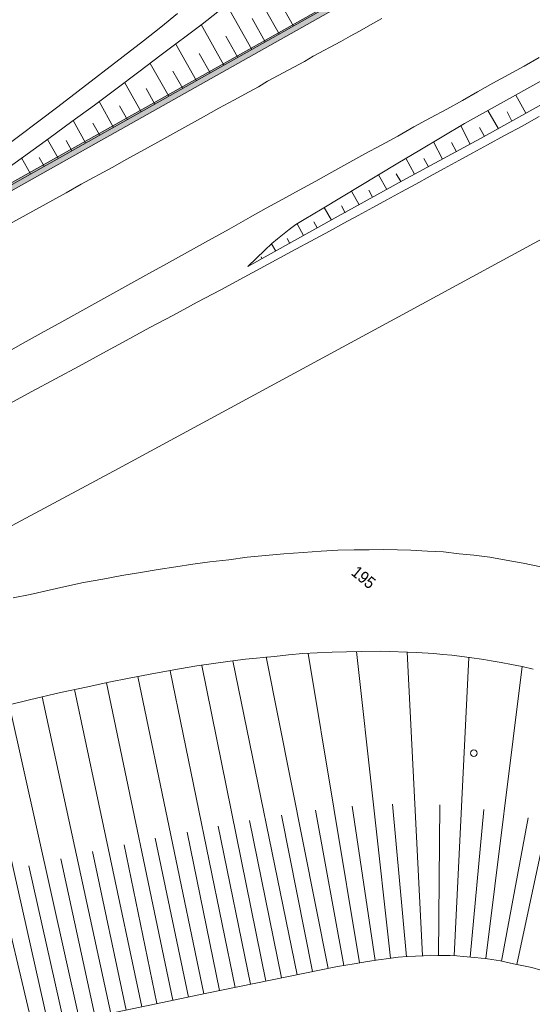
# Model space of a CAD drawing. Header units: metres. Extents: x -740 to 758, y -633 to 854.
# Tile 715 of 1056: x 338 to 387, y -243 to -150. Entities that reach past the tile are written whole.
import ezdxf

# ---------------------------------------------------------------- set-up
doc = ezdxf.new("R2010")
doc.units = ezdxf.units.M
doc.header["$MEASUREMENT"] = 0
doc.layers.add('Grundkarte.LOVION', color=7, linetype='Continuous')
doc.layers.add('Grundkarte_Text.LOVION', color=7, linetype='Continuous')
doc.styles.add('ERSTELLTER_STIL_1', font='arial.ttf')

msp = doc.modelspace()

# ---------------------------------------------------------------- hatches: boundary and pattern name
at = {"layer": 'Grundkarte.LOVION', "linetype": 'Continuous', "lineweight": 18}
msp.add_hatch(color=254, dxfattribs=at).paths.add_polyline_path([(325.411, -173.107), (368.136, -149.097), (428.984, -115.159), (428.438, -114.71), (367.786, -148.54), (325.088, -172.518)])

# ---------------------------------------------------------------- linework, layer by layer
at = {"layer": 'Grundkarte.LOVION', "color": 7, "linetype": 'Continuous', "lineweight": 13}
for points in [[(428.984, -115.159), (368.136, -149.097), (325.411, -173.107), (325.088, -172.518), (367.786, -148.54), (428.438, -114.71)], [(391.816, -121.335), (383.473, -128.209), (379.092, -131.77), (376.931, -133.548), (372.354, -137.217), (363.258, -144.55), (358.177, -148.505), (355.65, -150.466), (351.797, -153.384), (349.678, -154.981), (347.505, -156.641), (345.465, -158.141), (343.339, -159.679), (341.135, -161.313), (338.76, -163.023), (334.228, -166.245), (331.217, -168.401), (325.163, -172.687), (367.856, -148.652), (428.566, -114.815)], [(362.954, -151.407), (360.376, -146.812)], [(402.233, -147.773), (380.482, -159.89), (376.265, -162.401), (374.169, -163.64), (367.024, -167.945), (365.321, -168.968), (364.541, -169.458), (363.905, -169.905), (363.412, -170.307), (362.782, -170.812), (362.263, -171.247), (361.585, -171.875), (359.993, -173.42), (368.541, -168.653), (374.654, -165.277), (377.684, -163.622), (382.01, -161.307), (393.949, -154.642)], [(360.348, -152.873), (357.987, -148.671)], [(364.302, -150.684), (362.943, -148.275)], [(361.638, -152.156), (360.387, -149.944)], [(357.717, -154.372), (355.565, -150.504)], [(359.032, -153.623), (357.889, -151.606)], [(355.111, -155.839), (353.175, -152.363)], [(356.427, -155.089), (355.392, -153.269)], [(352.506, -157.305), (350.754, -154.196)], [(353.822, -156.556), (352.895, -154.932)], [(349.901, -158.772), (348.332, -156.029)], [(351.19, -158.054), (350.365, -156.569)], [(386.297, -158.908), (385.332, -157.199)], [(347.269, -160.27), (345.904, -157.803)], [(348.585, -159.521), (347.835, -158.205)], [(383.692, -160.374), (382.695, -158.639)], [(384.981, -159.657), (384.512, -158.787)], [(344.631, -161.71), (343.451, -159.609)], [(345.947, -160.961), (345.306, -159.842)], [(381.028, -161.846), (380.148, -160.1)], [(382.376, -161.123), (381.907, -160.253)], [(342.026, -163.177), (341.023, -161.383)], [(343.316, -162.46), (342.776, -161.478)], [(378.417, -163.254), (377.548, -161.625)], [(379.739, -162.564), (379.269, -161.693)], [(339.421, -164.643), (338.564, -163.131)], [(340.71, -163.926), (340.247, -163.114)], [(375.747, -164.668), (374.949, -163.15)], [(377.069, -163.977), (376.638, -163.192)], [(373.142, -166.135), (372.355, -164.734)], [(374.458, -165.385), (374.032, -164.658)], [(370.505, -167.575), (369.787, -166.285)], [(371.794, -166.857), (371.433, -166.183)], [(369.189, -168.324), (368.859, -167.676)], [(367.899, -169.041), (367.22, -167.837)], [(365.262, -170.481), (364.653, -169.388)], [(366.551, -169.764), (366.228, -169.175)], [(362.63, -171.98), (362.237, -171.279)], [(363.946, -171.231), (363.692, -170.753)], [(361.309, -172.671), (361.233, -172.501)], [(386.98, -211.539), (385.95, -211.285), (384.926, -211.09), (383.961, -210.888), (383.001, -210.746), (382.308, -210.607), (380.959, -210.413), (379.285, -210.222), (378.422, -210.159), (377.585, -210.064), (375.949, -209.958), (372.507, -209.821), (370.707, -209.849), (369.322, -209.896), (367.964, -209.911), (366.553, -209.989), (365.201, -210.063), (363.822, -210.168), (362.507, -210.326), (359.755, -210.595), (358.324, -210.765), (356.722, -211.01), (355.147, -211.223), (353.519, -211.5), (351.253, -211.899), (348.758, -212.38), (346.816, -212.776), (344.673, -213.222), (342.242, -213.756), (339.323, -214.425), (335.425, -215.368)], [(367.582, -239.859), (361.714, -210.374)], [(370.545, -239.332), (365.701, -210.043)], [(373.488, -238.897), (370.265, -209.863)], [(376.506, -238.631), (375.059, -209.926)], [(379.494, -238.664), (380.9, -210.419)], [(361.699, -241.054), (355.615, -211.177)], [(364.657, -240.47), (358.558, -210.742)], [(382.506, -238.931), (385.95, -211.285)], [(355.816, -242.25), (349.572, -212.241)], [(358.774, -241.666), (352.62, -211.677)], [(352.891, -242.861), (346.614, -212.826)], [(385.455, -239.471), (391.195, -212.634)], [(347.014, -244.116), (340.509, -214.161)], [(349.939, -243.505), (343.572, -213.448)], [(344.062, -244.759), (337.387, -214.88)], [(341.142, -245.429), (334.441, -215.582)], [(372.03, -239.099), (369.864, -224.503)], [(375.01, -238.748), (373.687, -224.306)], [(378.014, -238.632), (378.156, -224.372)], [(366.103, -240.151), (363.18, -225.363)], [(369.061, -239.566), (366.383, -224.873)], [(381.013, -238.782), (382.309, -224.823)], [(360.22, -241.347), (357.162, -226.395)], [(363.178, -240.762), (360.126, -225.869)], [(383.977, -239.172), (386.522, -225.593)], [(357.295, -241.958), (354.231, -226.947)], [(351.386, -243.186), (348.29, -228.149)], [(354.37, -242.569), (351.215, -227.538)], [(348.46, -243.797), (345.279, -228.798)], [(342.615, -245.078), (339.264, -230.155)], [(345.541, -244.467), (342.301, -229.473)], [(339.695, -245.748), (336.175, -230.9)], [(347.535, -244.006), (351.301, -243.224), (355.933, -242.239), (365.38, -240.31), (368.481, -239.682), (370.05, -239.41), (371.301, -239.199), (372.349, -239.038), (373.312, -238.914), (374.217, -238.796), (375.069, -238.742), (375.862, -238.694), (376.597, -238.652), (377.273, -238.616), (377.955, -238.637), (379.137, -238.64), (379.761, -238.668), (380.358, -238.728), (381.461, -238.827), (382.655, -238.946), (383.887, -239.151), (385.124, -239.414), (386.874, -239.775), (387.696, -240.02)]]:
    msp.add_lwpolyline(points, dxfattribs=at)
at = {"layer": 'Grundkarte.LOVION', "color": 253, "linetype": 'Continuous', "lineweight": 18}
for points in [[(428.984, -115.159), (368.136, -149.097), (325.411, -173.107), (325.163, -172.687), (331.217, -168.401), (334.228, -166.245), (338.76, -163.023), (341.135, -161.313), (343.339, -159.679), (345.465, -158.141), (347.505, -156.641), (349.678, -154.981), (351.797, -153.384), (355.65, -150.466), (358.177, -148.505), (363.258, -144.55), (372.354, -137.217), (376.931, -133.548), (379.092, -131.77), (383.473, -128.209), (391.816, -121.335)], [(428.984, -115.159), (368.136, -149.097), (325.411, -173.107), (325.163, -172.687), (331.217, -168.401), (334.228, -166.245), (338.76, -163.023), (341.135, -161.313), (343.339, -159.679), (345.465, -158.141), (347.505, -156.641), (349.678, -154.981), (351.797, -153.384), (355.65, -150.466), (358.177, -148.505), (363.258, -144.55), (372.354, -137.217), (376.931, -133.548), (379.092, -131.77), (383.473, -128.209), (391.816, -121.335)], [(335.883, -198.89), (347.733, -192.53), (374.231, -178.176), (390.735, -169.232)], [(335.883, -198.89), (347.733, -192.53), (374.231, -178.176), (390.735, -169.232)], [(387.719, -201.861), (386.028, -201.494), (384.433, -201.207), (382.871, -200.946), (381.372, -200.738), (379.971, -200.609), (378.505, -200.427), (376.992, -200.368), (375.414, -200.256), (374.141, -200.233), (372.809, -200.215), (371.451, -200.23), (370.034, -200.25), (368.501, -200.282), (366.914, -200.378), (365.21, -200.486), (363.389, -200.604), (359.935, -200.942), (358.184, -201.173), (356.401, -201.376), (354.767, -201.595), (353.166, -201.84), (351.506, -202.091), (349.819, -202.375), (348.074, -202.663), (346.276, -203.017), (344.446, -203.343), (342.563, -203.734), (339.383, -204.459), (337.76, -204.795)], [(387.719, -201.861), (386.028, -201.494), (384.433, -201.207), (382.871, -200.946), (381.372, -200.738), (379.971, -200.609), (378.505, -200.427), (376.992, -200.368), (375.414, -200.256), (374.141, -200.233), (372.809, -200.215), (371.451, -200.23), (370.034, -200.25), (368.501, -200.282), (366.914, -200.378), (365.21, -200.486), (363.389, -200.604), (359.935, -200.942), (358.184, -201.173), (356.401, -201.376), (354.767, -201.595), (353.166, -201.84), (351.506, -202.091), (349.819, -202.375), (348.074, -202.663), (346.276, -203.017), (344.446, -203.343), (342.563, -203.734), (339.383, -204.459), (337.76, -204.795)], [(335.425, -215.368), (339.323, -214.425), (342.242, -213.756), (344.673, -213.222), (346.816, -212.776), (348.758, -212.38), (351.253, -211.899), (353.519, -211.5), (355.147, -211.223), (356.722, -211.01), (358.324, -210.765), (359.755, -210.595), (362.507, -210.326), (363.822, -210.168), (365.201, -210.063), (366.553, -209.989), (367.964, -209.911), (369.322, -209.896), (370.707, -209.849), (372.507, -209.821), (375.949, -209.958), (377.585, -210.064), (378.422, -210.159), (379.285, -210.222), (380.959, -210.413), (382.308, -210.607), (383.001, -210.746), (383.961, -210.888), (384.926, -211.09), (385.95, -211.285), (386.98, -211.539)], [(335.425, -215.368), (339.323, -214.425), (342.242, -213.756), (344.673, -213.222), (346.816, -212.776), (348.758, -212.38), (351.253, -211.899), (353.519, -211.5), (355.147, -211.223), (356.722, -211.01), (358.324, -210.765), (359.755, -210.595), (362.507, -210.326), (363.822, -210.168), (365.201, -210.063), (366.553, -209.989), (367.964, -209.911), (369.322, -209.896), (370.707, -209.849), (372.507, -209.821), (375.949, -209.958), (377.585, -210.064), (378.422, -210.159), (379.285, -210.222), (380.959, -210.413), (382.308, -210.607), (383.001, -210.746), (383.961, -210.888), (384.926, -211.09), (385.95, -211.285), (386.98, -211.539)]]:
    msp.add_lwpolyline(points, dxfattribs=at)
at = {"layer": 'Grundkarte.LOVION', "color": 8, "linetype": 'Continuous', "lineweight": 18}
for points in [[(326.296, -175.503), (342.789, -166.442), (344.216, -165.623), (347.135, -164.037), (348.536, -163.25), (351.454, -161.664), (352.882, -160.845), (355.8, -159.259), (357.228, -158.44), (358.661, -157.679), (360.12, -156.886), (360.99, -156.417), (361.855, -155.889), (365.336, -154.011), (366.174, -153.516), (368.785, -152.108), (369.682, -151.606), (370.553, -151.137), (371.587, -150.533), (372.654, -149.956)], [(353.337, -149.48), (351.748, -150.759), (350.1, -152.043), (341.993, -158.303), (336.461, -162.48)], [(387.556, -153.642), (386.128, -154.461), (384.669, -155.254), (383.183, -156.079), (381.724, -156.872), (380.297, -157.691), (378.811, -158.516), (377.267, -159.347), (375.696, -160.21), (374.184, -161.067), (372.613, -161.93), (371.068, -162.761), (367.927, -164.487), (366.415, -165.344), (364.844, -166.207), (363.3, -167.038), (361.729, -167.901), (360.217, -168.758), (358.227, -169.869), (356.263, -170.947), (352.284, -173.169), (350.32, -174.247), (348.33, -175.358), (346.367, -176.437), (342.387, -178.658), (340.424, -179.737), (338.434, -180.848), (336.47, -181.927)], [(387.54, -159.229), (385.943, -160.124), (384.288, -161.025), (382.658, -161.894), (381.284, -162.649), (379.936, -163.372), (378.561, -164.127), (377.246, -164.876), (375.871, -165.631), (374.523, -166.354), (373.149, -167.109), (371.801, -167.832), (370.426, -168.587), (369.078, -169.31), (367.704, -170.065), (366.356, -170.788), (364.111, -172.012), (361.893, -173.205), (359.648, -174.429), (357.43, -175.621), (355.179, -176.787), (352.934, -178.011), (350.716, -179.204), (348.471, -180.428), (346.253, -181.62), (344.008, -182.845), (341.79, -184.037), (339.545, -185.261), (333.145, -188.724)]]:
    msp.add_lwpolyline(points, dxfattribs=at)
at = {"layer": 'Grundkarte.LOVION', "color": 9, "linetype": 'Continuous', "lineweight": 18}
msp.add_circle((381.375, -219.492), 0.312, dxfattribs=at)

# ---------------------------------------------------------------- texts
at = {"layer": 'Grundkarte_Text.LOVION', "color": 7, "linetype": 'Continuous', "lineweight": 13, "insert": (369.666, -202.538), "char_height": 1.1243, "attachment_point": 7, "rotation": 320.58636, "style": 'ERSTELLTER_STIL_1'}
msp.add_mtext('{\\A1;\\W0.89449x;195}', dxfattribs=at)

doc.saveas('drawing.dxf')
